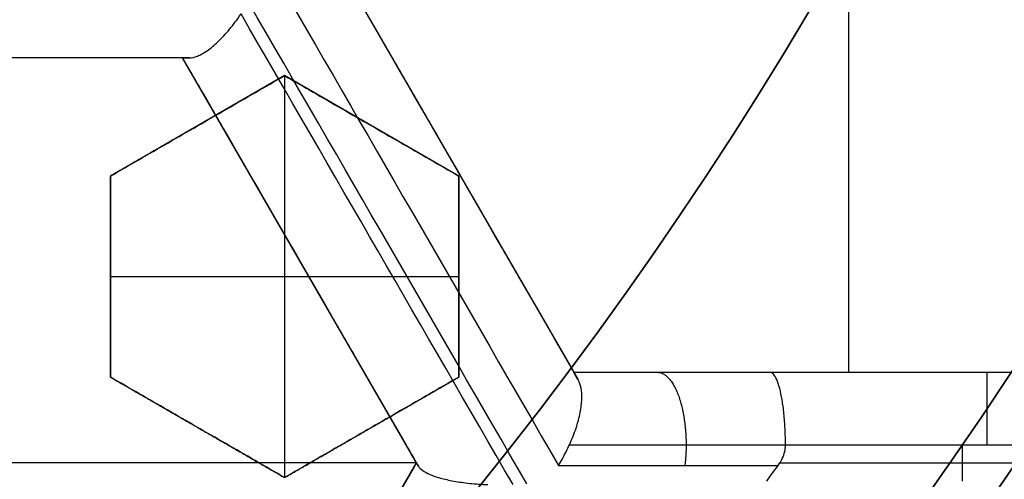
# Model space of a CAD drawing. Header units: centimetres. Extents: x -10 to 8.9, y -34.1 to -8.
# Tile 754 of 1056: x -6.185 to -6.0493, y -33.5491 to -33.4857. Entities that reach past the tile are written whole.
import ezdxf

# ---------------------------------------------------------------- set-up
doc = ezdxf.new("R2010")
doc.units = ezdxf.units.CM
doc.layers.add('Default', color=7, linetype='Continuous', true_color=0x000000)

msp = doc.modelspace()

# ---------------------------------------------------------------- linework, layer by layer
at = {"layer": 'Default'}
for p, q in [((-6.070792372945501, -33.42257591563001, -1.065), (-6.070792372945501, -33.53429319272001, -1.065)), ((-6.140897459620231, -33.47843455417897, -1.1477292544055), (-6.108647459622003, -33.53429319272, -1.1477292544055)), ((-6.162548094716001, -33.49093455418, -1.1608017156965), (-6.227048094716, -33.49093455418, -1.1608017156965)), ((-6.130298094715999, -33.54679319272, -1.1482013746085), (-6.162548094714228, -33.49093455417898, -1.1482013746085)), ((-6.148500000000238, -33.49338645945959, 0.182440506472), (-6.172500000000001, -33.50724286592, 0.182440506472)), ((-6.1485, -33.49338645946, 0.1625), (-6.1485, -33.54881208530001, 0.1625)), ((-6.124500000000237, -33.50724286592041, 0.18048429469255), (-6.148499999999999, -33.49338645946, 0.18048429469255)), ((-6.16050000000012, -33.50031466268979, 0.1625), (-6.16050000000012, -33.50031466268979, 0.2004855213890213)), ((-6.136500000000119, -33.50031466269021, 0.1625), (-6.136500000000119, -33.50031466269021, 0.1934494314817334)), ((-6.12446664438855, -33.50689356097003, -1.216509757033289), (-6.12446664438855, -33.50689356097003, -1.065)), ((-6.1725, -33.50724286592, 0.182440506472), (-6.1725, -33.53495567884, 0.182440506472)), ((-6.1245, -33.53495567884, 0.1754644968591), (-6.1245, -33.50724286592, 0.1754644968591)), ((-6.146290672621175, -33.51909323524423, -1.217619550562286), (-6.146290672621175, -33.51909323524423, -1.065)), ((-6.1725, -33.52109927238, 0.1625), (-6.1245, -33.52109927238, 0.1625)), ((-6.1725, -33.52109927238, 0.1625), (-6.1725, -33.52109927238, 0.1991856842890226)), ((-6.1245, -33.52109927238, 0.1625), (-6.1245, -33.52109927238, 0.1854646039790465)), ((-6.108647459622, -33.53429319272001, -1.130877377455), (-6.021727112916, -33.53429319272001, -1.130877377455)), ((-6.065187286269, -33.53429319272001, -1.185), (-6.065187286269, -33.53429319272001, -1.065)), ((-6.172499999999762, -33.53495567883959, 0.17920345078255), (-6.148499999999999, -33.5488120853, 0.17920345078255)), ((-6.148499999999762, -33.54881208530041, 0.17425046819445), (-6.124499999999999, -33.53495567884, 0.17425046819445)), ((-6.160499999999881, -33.54188388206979, 0.1625), (-6.160499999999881, -33.54188388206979, 0.1909563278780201)), ((-6.136499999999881, -33.54188388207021, 0.1625), (-6.136499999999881, -33.54188388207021, 0.184265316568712)), ((-6.055079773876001, -33.54929319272, -1.195), (-6.055079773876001, -33.54429319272, -1.195)), ((-6.130298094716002, -33.54679319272, -1.065), (-6.259298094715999, -33.54679319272, -1.065)), ((-6.162548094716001, -33.60265183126, -1.132337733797), (-6.130298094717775, -33.54679319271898, -1.132337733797)), ((-6.080253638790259, -33.54679319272, -1.195), (-6.029727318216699, -33.54679319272, -1.195))]:
    msp.add_line(p, q, dxfattribs=at)
for centre, radius, start, end in [((-6.550000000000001, -33.20500000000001, 0.45), 0.6000000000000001, 270, 90), ((-6.550000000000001, -33.20500000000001, 0.35), 0.6000000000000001, 270, 90), ((-6.550000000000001, -33.20500000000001, -1.24), 0.6400000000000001, 180, 0), ((-6.550000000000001, -33.20500000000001, 0.2), 0.6367740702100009, 180, 0), ((-6.550000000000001, -33.20500000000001, 0.1625), 0.6231698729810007, 180, 0), ((-6.550000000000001, -33.20500000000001, 0.17875), 0.6075000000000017, 180, 0), ((-6.550000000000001, -33.20500000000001, -1.230490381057), 0.6075000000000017, 180, 0), ((-6.550000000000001, -33.20500000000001, 0.1782088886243), 0.55, 180, 0), ((-6.550000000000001, -33.20500000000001, 0.195), 0.55, 180, 0), ((-6.549999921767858, -33.20500005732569, -1.194999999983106), 0.5809474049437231, 323.6553677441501, 323.9180333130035)]:
    msp.add_arc(centre, radius, start, end, dxfattribs=at)
at = {"layer": 'Default', "extrusion": (0, 0, -1)}
for centre, radius, start, end in [((6.550000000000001, -33.20500000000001, -0.4), 0.5999999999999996, 90, 270), ((6.550000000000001, -33.20500000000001, -0.2), 0.6367740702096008, 180, 0), ((6.550000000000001, -33.20500000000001, -0.1809807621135), 0.6125, 180, 0), ((6.550000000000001, -33.20500000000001, -0.1625), 0.6075000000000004, 180, 0), ((6.550000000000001, -33.20500000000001, -0.195), 0.6075000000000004, 180, 0), ((6.550000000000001, -33.20500000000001, 1.220980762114), 0.6075, 180, 0), ((6.550000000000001, -33.20500000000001, 1.24), 0.6075000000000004, 180, 0), ((6.550000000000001, -33.20500000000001, -0.18660444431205), 0.5500000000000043, 180, 0)]:
    msp.add_arc(centre, radius, start, end, dxfattribs=at)
at = {"layer": 'Default', "extrusion": (-0.8660254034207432, -0.5000000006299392, -1.498346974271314e-09)}
msp.add_arc((25.48137351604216, -0.1449999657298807, 22.05739049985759), 1.171756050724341, 292.1268904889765, 295.6421207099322, dxfattribs=at)
at = {"layer": 'Default', "extrusion": (-0.8660254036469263, -0.5000000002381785, -6.160139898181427e-10)}
msp.add_arc((25.48137352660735, -0.1449999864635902, 22.06564615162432), 1.181602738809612, 291.822464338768, 295.8891782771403, dxfattribs=at)
at = {"layer": 'Default', "extrusion": (0.8660254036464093, 0.5000000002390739, 6.18907952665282e-10)}
msp.add_arc((-25.48137352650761, -0.1449999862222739, -22.07068816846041), 1.182484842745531, 244.1315639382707, 248.1946493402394, dxfattribs=at)
at = {"layer": 'Default', "extrusion": (0.8660255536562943, 0.4999997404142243, 1.324170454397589e-07)}
msp.add_arc((-25.48138020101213, -0.1449970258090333, -22.0723828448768), 1.182630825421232, 244.1803327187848, 248.1510250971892, dxfattribs=at)
at = {"layer": 'Default', "extrusion": (0, 1, 0)}
for centre, radius, start, end in [((6.54999999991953, -0.1450000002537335, -33.49093455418), 1.157566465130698, 250.3958558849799, 253.7999403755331), ((6.550000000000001, -0.145, -33.49093455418), 1.157566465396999, 250.3958558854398, 253.7999403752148)]:
    msp.add_arc(centre, radius, start, end, dxfattribs=at)
at = {"layer": 'Default', "extrusion": (0.8660254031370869, 0.5000000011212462, 2.892904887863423e-09)}
msp.add_arc((-25.48137350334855, -0.1449999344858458, -22.08239051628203), 1.172630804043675, 244.4159726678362, 247.8904872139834, dxfattribs=at)
at = {"layer": 'Default', "extrusion": (0, -1, 0)}
for centre, radius, start, end in [((-6.549999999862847, -0.1450000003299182, 33.53429319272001), 1.140605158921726, 292.7646001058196, 294.2451674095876), ((-6.549999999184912, -0.1450000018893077, 33.54714439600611), 1.150190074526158, 292.4504404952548, 294.0918021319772)]:
    msp.add_arc(centre, radius, start, end, dxfattribs=at)
at = {"layer": 'Default', "extrusion": (1, 0, 0)}
msp.add_arc((-33.54429319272, -1.185, -6.051673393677), 0.01000000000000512, 270, 0, dxfattribs=at)
at = {"layer": 'Default', "extrusion": (0.8660254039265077, -0.4999999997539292, 2.804493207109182e-09)}
msp.add_arc((-32.03137353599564, -0.1450000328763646, 11.46440270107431), 1.05818820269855, 261.8151867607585, 265.3301908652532, dxfattribs=at)
at = {"layer": 'Default', "extrusion": (0.8660254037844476, -0.4999999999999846, 0)}
msp.add_arc((-32.03137353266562, -0.145, 11.46440271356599), 1.058188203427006, 261.8151867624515, 265.3301908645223, dxfattribs=at)
at = {"layer": 'Default'}
for points, degree in [([(-6.110484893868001, -33.82312006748, -0.8199995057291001), (-6.093886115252, -33.81131571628, -0.8199995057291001), (-6.061747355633, -33.78651176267, -0.8200002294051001), (-6.01659889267, -33.74563862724, -0.8199999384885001), (-5.974676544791, -33.70125178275, -0.820000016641), (-5.936084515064, -33.65336831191, -0.8199999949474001), (-5.901178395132, -33.60232549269, -0.8200000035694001), (-5.870246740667, -33.54848789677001, -0.8199999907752), (-5.843328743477, -33.49190338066, -0.82000003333), (-5.820647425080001, -33.43266533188, -0.8199998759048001), (-5.808359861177, -33.39142152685, -0.8200002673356), (-5.802878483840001, -33.37034595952, -0.8200002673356)], 3), ([(-6.140897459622, -33.47843455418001, -1.065), (-6.124772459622, -33.50636387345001, -1.065), (-6.108647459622, -33.53429319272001, -1.065)], 2), ([(-6.161613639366, -33.49093455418, -1.235466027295), (-6.161285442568, -33.49093455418, -1.236114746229), (-6.160542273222, -33.4907776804, -1.237406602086), (-6.15920241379, -33.49003937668, -1.239221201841), (-6.157686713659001, -33.48878507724, -1.240800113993), (-6.156094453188, -33.48707040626, -1.242009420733), (-6.155022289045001, -33.48564555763, -1.242517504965), (-6.154499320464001, -33.48487538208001, -1.242680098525)], 3), ([(-6.162548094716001, -33.49093455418, -1.065), (-6.194798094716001, -33.49093455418, -1.065), (-6.227048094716, -33.49093455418, -1.065)], 2), ([(-6.162548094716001, -33.49093455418, -1.065), (-6.162548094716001, -33.49093455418, -1.1482013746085), (-6.162548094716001, -33.49093455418, -1.231402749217)], 2), ([(-6.162548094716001, -33.49093455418, -1.231402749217), (-6.162548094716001, -33.49093455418, -1.231913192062), (-6.162471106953, -33.49093455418, -1.232894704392), (-6.162149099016, -33.49093455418, -1.23425329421), (-6.16181170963, -33.49093455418, -1.235074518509), (-6.161613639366, -33.49093455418, -1.235466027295)], 3), ([(-6.130298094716, -33.54679319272, -1.065), (-6.146423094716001, -33.51886387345, -1.065), (-6.162548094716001, -33.49093455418, -1.065)], 2), ([(-6.148499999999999, -33.49338645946, 0.1625), (-6.1605, -33.50031466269, 0.1625), (-6.1725, -33.50724286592, 0.1625)], 2), ([(-6.1725, -33.50724286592, 0.202381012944), (-6.169839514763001, -33.50570683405, 0.2019745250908), (-6.164514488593, -33.50263242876, 0.2011424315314), (-6.156517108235, -33.49801513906, 0.1998382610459), (-6.151174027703, -33.49493031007, 0.1989312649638), (-6.148499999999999, -33.49338645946, 0.1984685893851)], 3), ([(-6.148499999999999, -33.49338645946, 0.1984685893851), (-6.148499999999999, -33.49338645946, 0.18048429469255), (-6.148499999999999, -33.49338645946, 0.1625)], 2), ([(-6.124499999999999, -33.50724286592, 0.1625), (-6.1365, -33.50031466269, 0.1625), (-6.148499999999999, -33.49338645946, 0.1625)], 2), ([(-6.148499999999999, -33.49338645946, 0.1984685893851), (-6.145867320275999, -33.49490643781, 0.1973675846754), (-6.140579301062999, -33.49795947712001, 0.1951558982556), (-6.132579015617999, -33.50257844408, 0.1918092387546), (-6.127200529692, -33.50568371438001, 0.1895589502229), (-6.124499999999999, -33.50724286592, 0.1884289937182)], 3), ([(-6.1725, -33.50724286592, 0.1625), (-6.1725, -33.50724286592, 0.182440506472), (-6.1725, -33.50724286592, 0.202381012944)], 2), ([(-6.1725, -33.50724286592, 0.1625), (-6.1725, -33.52109927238, 0.1625), (-6.1725, -33.53495567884, 0.1625)], 2), ([(-6.1725, -33.53495567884, 0.1959069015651), (-6.1725, -33.53181758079, 0.1966585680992), (-6.1725, -33.52558072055, 0.1981403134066), (-6.1725, -33.51634968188, 0.2002967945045), (-6.1725, -33.51026604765, 0.2016932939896), (-6.1725, -33.50724286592, 0.202381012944)], 3), ([(-6.124499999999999, -33.53495567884, 0.1625), (-6.124499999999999, -33.52109927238, 0.1625), (-6.124499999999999, -33.50724286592, 0.1625)], 2), ([(-6.124499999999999, -33.50724286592, 0.1884289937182), (-6.124499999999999, -33.50724286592, 0.1754644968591), (-6.124499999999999, -33.50724286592, 0.1625)], 2), ([(-6.124499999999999, -33.50724286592, 0.1884289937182), (-6.124499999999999, -33.51028202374, 0.187788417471), (-6.124499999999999, -33.51638696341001, 0.1864888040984), (-6.124499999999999, -33.52561953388, 0.1844852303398), (-6.124499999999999, -33.53183421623, 0.1831114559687), (-6.124499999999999, -33.53495567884, 0.1824152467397)], 3), ([(-6.108647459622, -33.53429319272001, -1.065), (-6.065187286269, -33.53429319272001, -1.065), (-6.021727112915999, -33.53429319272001, -1.065)], 2), ([(-6.108647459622, -33.53429319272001, -1.065), (-6.108647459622, -33.53429319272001, -1.130877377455), (-6.108647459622, -33.53429319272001, -1.19675475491)], 2), ([(-6.108035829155, -33.53535256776, -1.201355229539), (-6.108164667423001, -33.53512941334, -1.200926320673), (-6.108384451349, -33.53474873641, -1.200016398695), (-6.108596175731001, -33.53438201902, -1.198477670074), (-6.108647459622, -33.53429319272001, -1.197347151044), (-6.108647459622, -33.53429319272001, -1.19675475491)], 3), ([(-6.081619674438, -33.53429319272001, -1.185), (-6.051673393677, -33.53429319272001, -1.185), (-6.021727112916, -33.53429319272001, -1.185)], 2), ([(-6.079476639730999, -33.54429319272, -1.195), (-6.079476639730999, -33.54355391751, -1.195), (-6.079511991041, -33.54207359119, -1.194834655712), (-6.079667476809, -33.5399657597, -1.19410758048), (-6.079922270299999, -33.53804753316, -1.192916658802), (-6.080260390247, -33.53644807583, -1.191337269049), (-6.080673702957, -33.535221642, -1.189408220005), (-6.081132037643, -33.53446713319, -1.187271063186), (-6.081456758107, -33.53429319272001, -1.18575847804), (-6.081619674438, -33.53429319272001, -1.185)], 3), ([(-6.1725, -33.53495567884, 0.1625), (-6.1605, -33.54188388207, 0.1625), (-6.148499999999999, -33.54881208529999, 0.1625)], 2), ([(-6.148499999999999, -33.54881208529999, 0.1860009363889), (-6.151220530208, -33.54724138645, 0.1871248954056), (-6.156625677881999, -33.54412072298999, 0.1893572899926), (-6.164625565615, -33.53950198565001, 0.1926592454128), (-6.169887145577, -33.53646421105, 0.194829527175), (-6.1725, -33.53495567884, 0.1959069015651)], 3), ([(-6.1725, -33.53495567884, 0.1959069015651), (-6.1725, -33.53495567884, 0.17920345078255), (-6.1725, -33.53495567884, 0.1625)], 2), ([(-6.148499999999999, -33.54881208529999, 0.1625), (-6.1365, -33.54188388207, 0.1625), (-6.124499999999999, -33.53495567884, 0.1625)], 2), ([(-6.124499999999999, -33.53495567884, 0.1824152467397), (-6.127171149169, -33.53649786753, 0.1828395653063), (-6.132510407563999, -33.5395804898, 0.1836711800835), (-6.140508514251, -33.54419819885, 0.1848665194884), (-6.145836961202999, -33.54727457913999, 0.1856286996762), (-6.148499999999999, -33.54881208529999, 0.1860009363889)], 3), ([(-6.124499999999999, -33.53495567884, 0.1824152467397), (-6.124499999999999, -33.53495567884, 0.17245762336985), (-6.124499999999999, -33.53495567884, 0.1625)], 2), ([(-6.109248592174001, -33.54429323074, -1.20784072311), (-6.108887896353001, -33.54350053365, -1.207691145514), (-6.108278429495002, -33.54194584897, -1.207232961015), (-6.107710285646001, -33.53981524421, -1.206155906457), (-6.107482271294, -33.53794009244, -1.20475098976), (-6.107586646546, -33.53641939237, -1.203125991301), (-6.107856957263, -33.53566238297, -1.201950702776), (-6.108035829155, -33.53535256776, -1.201355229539)], 3), ([(-6.110760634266, -33.54714439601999, -1.208017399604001), (-6.110572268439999, -33.54683503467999, -1.208039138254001), (-6.11020787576, -33.54620892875, -1.208054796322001), (-6.109700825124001, -33.54525235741, -1.207995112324), (-6.109393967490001, -33.54461272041, -1.207901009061), (-6.109248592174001, -33.54429323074, -1.20784072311)], 3), ([(-6.080492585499, -33.54714439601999, -1.195), (-6.080259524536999, -33.54682457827, -1.195), (-6.079877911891, -33.54618392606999, -1.195), (-6.079545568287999, -33.54522345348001, -1.195), (-6.079476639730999, -33.54460125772, -1.195), (-6.079476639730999, -33.54429319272, -1.195)], 3), ([(-6.079476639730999, -33.54429319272, -1.195), (-6.053785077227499, -33.54429319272, -1.195), (-6.028093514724, -33.54429319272, -1.195)], 2), ([(-6.162548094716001, -33.60265183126, -1.065), (-6.146423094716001, -33.57472251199, -1.065), (-6.130298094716, -33.54679319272, -1.065)], 2), ([(-6.130298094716, -33.54679319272, -1.065), (-6.130298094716, -33.54679319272, -1.132337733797), (-6.130298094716, -33.54679319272, -1.199675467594)], 2), ([(-6.130298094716, -33.54679319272, -1.199675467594), (-6.130298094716, -33.54679319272, -1.200015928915), (-6.130278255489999, -33.54682755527, -1.200690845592), (-6.130189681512, -33.5469809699, -1.201688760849), (-6.130091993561, -33.54715017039, -1.202337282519), (-6.130033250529, -33.54725191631, -1.202657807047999)], 3), ([(-6.130033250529, -33.54725191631, -1.202657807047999), (-6.129917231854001, -33.54745286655, -1.203290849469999), (-6.129530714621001, -33.54784931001, -1.204525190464), (-6.128521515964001, -33.54839871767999, -1.206192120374), (-6.127085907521, -33.54889465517, -1.20764832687), (-6.125239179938, -33.54931348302, -1.208819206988), (-6.123032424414, -33.5496280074, -1.209621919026), (-6.121354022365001, -33.54975163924, -1.20986133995), (-6.120479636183, -33.54978719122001, -1.209893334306)], 3), ([(-6.148499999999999, -33.54881208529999, 0.1860009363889), (-6.148499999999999, -33.54881208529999, 0.17425046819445), (-6.148499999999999, -33.54881208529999, 0.1625)], 2)]:
    msp.add_open_spline(points, degree=degree, dxfattribs=at)
for points, weights in [([(-6.105920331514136, -33.53429319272, -1.195606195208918), (-6.093708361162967, -33.53429319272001, -1.190444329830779), (-6.081619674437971, -33.53429319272, -1.185000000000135)], [0.9999229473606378, 0.9998743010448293, 0.9999607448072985]), ([(-6.097141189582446, -33.53429319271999, -1.191851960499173), (-6.093170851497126, -33.53429319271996, -1.20103000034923), (-6.093170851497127, -33.54429319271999, -1.20103000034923)], [0.999905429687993, 0.7070399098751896, 0.9999054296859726]), ([(-6.109248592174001, -33.54429323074, -1.20784072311), (-6.094272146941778, -33.54429321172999, -1.201630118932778), (-6.079476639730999, -33.54429319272, -1.195)], [0.9999630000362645, 0.9998560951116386, 0.9999477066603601]), ([(-6.093170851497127, -33.54429319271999, -1.20103000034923), (-6.093170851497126, -33.54574900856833, -1.20103000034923), (-6.093335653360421, -33.54714439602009, -1.20064903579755)], [0.9999054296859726, 0.9430384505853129, 0.9082556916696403])]:
    msp.add_rational_spline(points, weights, degree=2, dxfattribs=at)

doc.saveas('drawing.dxf')
